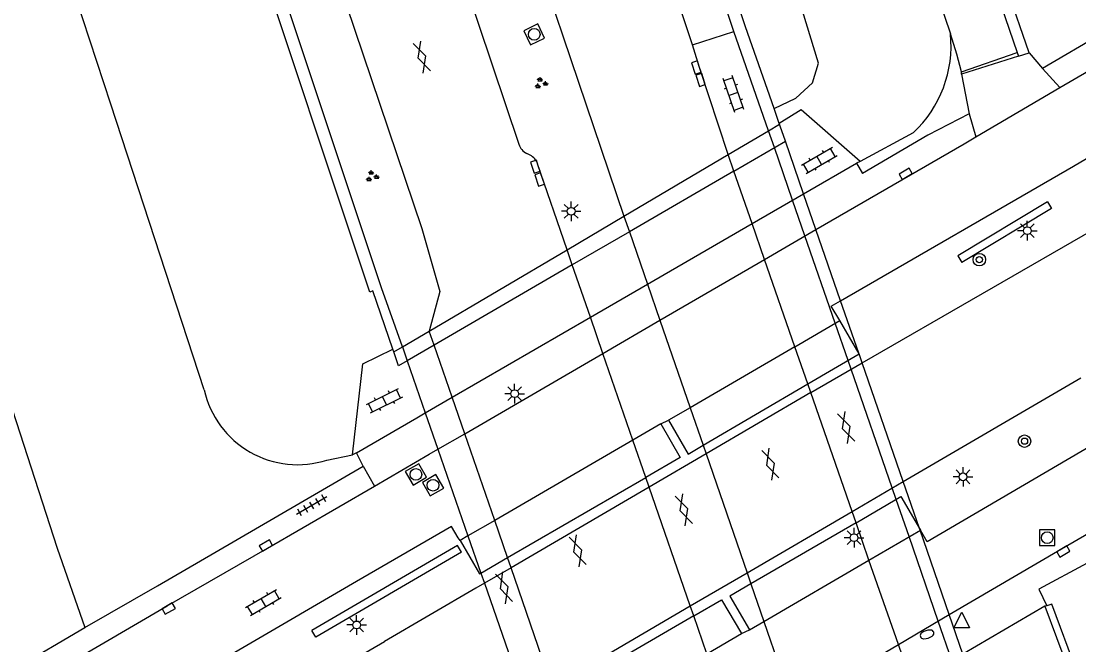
# Model space of a CAD drawing. Extents: x 135999 to 138000, y 396000 to 398501.
# Drawn here: x 136994.3 to 137062.1, y 397982.9 to 398022.8 of the extents above; entities that cross this region are included whole.
import ezdxf

# ---------------------------------------------------------------- set-up
doc = ezdxf.new("R2010")
doc.units = 0
for name, color, linetype in [('gg-afsc-muur', 7, 'Continuous'), ('gg-afsc-muur niveau 01', 7, 'Continuous'), ('gg-bbg-pilaar viaduct of brug', 7, 'Continuous'), ('gg-knt-BGT kruinlijn', 7, 'Continuous'), ('gg-knt-bovenkant onderkant talud', 7, 'Continuous'), ('gg-knt-verharding', 7, 'Continuous'), ('gg-knt-verharding niveau 01', 7, 'Continuous'), ('gg-knt-verharding nz', 7, 'Continuous'), ('gg-kwrk-kunstwerk', 7, 'Continuous'), ('gg-kwrk-kunstwerk niveau 01', 7, 'Continuous'), ('gt-grn-groengrens', 7, 'Continuous'), ('gt-grn-vlakafsluiter', 7, 'Continuous'), ('gt-grn-weggrens revisie', 7, 'Continuous'), ('gt-symb-boom', 7, 'Continuous'), ('gt-symb-brandkraan', 7, 'Continuous'), ('gt-symb-gesloten verharding', 7, 'Continuous'), ('gt-symb-groenvak', 7, 'Continuous'), ('gt-symb-klinker verharding', 7, 'Continuous'), ('gt-symb-kolk', 7, 'Continuous'), ('gt-symb-lichtmast', 7, 'Continuous'), ('gt-symb-rioolschacht', 7, 'Continuous'), ('gt-symb-tegel verharding', 7, 'Continuous'), ('gt-symb-waterafsluiter', 7, 'Continuous')]:
    doc.layers.add(name, color=color, linetype=linetype)

# ---------------------------------------------------------------- blocks, each defined once
blk = doc.blocks.new('gt0-KL1')
at = {"layer": 'gt-symb-klinker verharding'}
for p, q in [((-1.15, 0.3), (1.15, 0.3)), ((-1, -0.3), (-1, 0.3)), ((-0.5, 0.3), (-0.5, 0.45)), ((0, -0.3), (0, 0.3)), ((0.5, 0.3), (0.5, 0.45)), ((1, -0.3), (1, 0.3)), ((-1.15, -0.3), (1.15, -0.3)), ((-0.5, -0.45), (-0.5, -0.3)), ((0.5, -0.45), (0.5, -0.3))]:
    blk.add_line(p, q, dxfattribs=at)
blk = doc.blocks.new('gt0-KOLK')
at = {"layer": 'gt-symb-kolk'}
blk.add_lwpolyline([(0, 0), (0.375, 0), (0.375, 0.4), (-0.375, 0.4), (-0.375, 0), (0, 0)], dxfattribs=at)
blk = doc.blocks.new('gt0-LMAST')
at = {"layer": 'gt-symb-lichtmast'}
for p, q in [((-0.182, 0.173), (-0.447, 0.438)), ((-0.005, 0.246), (-0.005, 0.621)), ((0.172, 0.173), (0.437, 0.438)), ((-0.255, -0.004), (-0.63, -0.004)), ((-0.182, -0.181), (-0.447, -0.446)), ((-0.005, -0.254), (-0.005, -0.629)), ((0.437, -0.446), (0.172, -0.181)), ((0.245, -0.004), (0.62, -0.004))]:
    blk.add_line(p, q, dxfattribs=at)
blk.add_circle((-0.005, -0.004), 0.25, dxfattribs=at)
blk = doc.blocks.new('gt0-BOOM')
at = {"layer": 'gt-symb-boom'}
for radius in [0.4, 0.2]:
    blk.add_circle((0, 0), radius, dxfattribs=at)
blk = doc.blocks.new('gt0-GRVAK')
at = {"layer": 'gt-symb-groenvak'}
for p, q in [((-0.11, 0.189), (-0.228, 0.24)), ((-0.182, 0.153), (0.088, 0.153)), ((-0.091, 0.211), (-0.156, 0.322)), ((-0.047, 0.214), (-0.047, 0.393)), ((-0.004, 0.211), (0.061, 0.322)), ((0.015, 0.189), (0.133, 0.24)), ((0.262, -0.052), (0.197, 0.059)), ((0.305, -0.049), (0.305, 0.13)), ((0.349, -0.052), (0.414, 0.059)), ((-0.245, -0.228), (-0.363, -0.177)), ((-0.318, -0.264), (-0.047, -0.264)), ((-0.226, -0.206), (-0.291, -0.095)), ((-0.183, -0.203), (-0.183, -0.024)), ((-0.139, -0.206), (-0.074, -0.095)), ((-0.12, -0.228), (-0.002, -0.177)), ((0.243, -0.074), (0.125, -0.023)), ((0.17, -0.11), (0.441, -0.11)), ((0.368, -0.074), (0.486, -0.023))]:
    blk.add_line(p, q, dxfattribs=at)
blk = doc.blocks.new('gt0-GESVH1')
at = {"layer": 'gt-symb-gesloten verharding'}
for p, q in [((-0.992, -0.261), (0.008, 0.239)), ((0.008, -0.261), (-0.992, 0.239)), ((0.008, 0.239), (1.008, -0.261)), ((1.008, 0.239), (0.008, -0.261))]:
    blk.add_line(p, q, dxfattribs=at)
blk = doc.blocks.new('gt0-RS')
at = {"layer": 'gt-symb-rioolschacht'}
blk.add_lwpolyline([(-0.5, -0.5), (0.5, -0.5), (0.5, 0.5), (-0.5, 0.5)], close=True, dxfattribs=at)
blk.add_circle((0, 0), 0.375, dxfattribs=at)
blk = doc.blocks.new('gt0-TEG1')
at = {"layer": 'gt-symb-tegel verharding'}
for p, q in [((-1.125, 0), (1.125, 0)), ((-0.9, -0.25), (-0.9, 0.25)), ((-0.45, -0.25), (-0.45, 0.25)), ((0, -0.25), (0, 0.25)), ((0.45, -0.25), (0.45, 0.25)), ((0.9, -0.25), (0.9, 0.25))]:
    blk.add_line(p, q, dxfattribs=at)
blk = doc.blocks.new('gt0-BR')
at = {"layer": 'gt-symb-brandkraan'}
for centre, radius, start, end in [((-0.244, 0), 0.206, 107.56694, 252.43307), ((0.599, -2.664), 3, 106.89205, 107.56694), ((0, -0.691), 0.938, 73.10799, 106.89205), ((-0.599, -2.664), 3, 72.43309, 73.10799), ((0.244, 0), 0.206, 287.56695, 72.43309), ((0.599, 2.664), 3, 252.43307, 253.10797), ((0, 0.691), 0.938, 253.10797, 286.89206), ((-0.599, 2.664), 3, 286.89206, 287.56695)]:
    blk.add_arc(centre, radius, start, end, dxfattribs=at)
blk = doc.blocks.new('gt0-WAFSL')
at = {"layer": 'gt-symb-waterafsluiter'}
for p, q in [((-0.5, -0.333), (0, 0.667)), ((0, 0.667), (0.5, -0.333)), ((0.5, -0.333), (-0.5, -0.333))]:
    blk.add_line(p, q, dxfattribs=at)

msp = doc.modelspace()

# ---------------------------------------------------------------- linework, layer by layer
at = {"layer": 'gg-afsc-muur'}
for p, q in [((137018.148, 398001.651), (137018.087, 398001.828)), ((137059.998, 397985.394), (137059.881, 397985.355)), ((137059.881, 397985.355), (137061.51, 397980.949))]:
    msp.add_line(p, q, dxfattribs=at)
for points in [[(137018.698, 398001.976), (137017.358, 398005.757), (137009.562, 398029.17), (137000.408, 398056.797), (136991.307, 398084.86), (136982.139, 398113.771), (136974.407, 398138.714), (136973.88, 398138.554)], [(137018.087, 398001.828), (137016.793, 398005.556), (137016.604, 398005.489), (137008.808, 398028.902), (136999.654, 398056.529), (136990.553, 398084.592), (136981.385, 398113.503), (136973.642, 398138.482), (136973.88, 398138.554)], [(137061.916, 397981.18), (137060.318, 397985.499), (137059.998, 397985.394)]]:
    msp.add_lwpolyline(points, dxfattribs=at)
at = {"layer": 'gg-afsc-muur niveau 01'}
for p, q in [((137018.698, 398001.976), (137019.005, 398001.091)), ((137019.005, 398001.091), (137020.164, 397997.748)), ((137020.164, 397997.748), (137020.972, 397995.417)), ((137020.972, 397995.417), (137022.899, 397989.862)), ((137022.899, 397989.862), (137023.725, 397987.48)), ((137023.725, 397987.48), (137023.95, 397986.831)), ((137023.95, 397986.831), (137026.59, 397979.219))]:
    msp.add_line(p, q, dxfattribs=at)
at = {"layer": 'gg-bbg-pilaar viaduct of brug'}
for p, q in [((137043.852, 398001.982), (137046.734, 398003.658)), ((137043.852, 398001.982), (137037.136, 397998.075)), ((137037.967, 397995.669), (137044.68, 397999.599)), ((137037.136, 397998.075), (137035.751, 397997.269)), ((137035.269, 397997.043), (137033.469, 397995.999)), ((137033.469, 397995.999), (137024.611, 397990.856)), ((137025.435, 397988.471), (137034.296, 397993.606)), ((137024.611, 397990.856), (137022.899, 397989.862)), ((137047.769, 397990.711), (137041.032, 397986.792)), ((137048.6, 397988.32), (137051.891, 397990.242)), ((137022.899, 397989.862), (137022.404, 397989.574)), ((137023.725, 397987.48), (137025.435, 397988.471)), ((137041.863, 397984.385), (137048.6, 397988.32)), ((137037.364, 397984.733), (137028.503, 397979.599)), ((137040.938, 397983.845), (137041.863, 397984.385)), ((137038.2, 397982.315), (137040.431, 397983.61))]:
    msp.add_line(p, q, dxfattribs=at)
for points in [[(137044.68, 397999.599), (137047.97, 398001.525), (137046.734, 398003.658)], [(137035.269, 397997.043), (137036.494, 397994.88), (137034.296, 397993.606)], [(137035.751, 397997.269), (137037.008, 397995.108), (137037.967, 397995.669)], [(137047.769, 397990.711), (137050.65, 397992.386), (137051.891, 397990.242)], [(137022.404, 397989.574), (137023.63, 397987.425), (137023.725, 397987.48)], [(137041.032, 397986.792), (137039.681, 397986.006), (137040.938, 397983.845)], [(137037.364, 397984.733), (137039.15, 397985.767), (137040.431, 397983.61)]]:
    msp.add_lwpolyline(points, dxfattribs=at)
at = {"layer": 'gg-knt-BGT kruinlijn'}
msp.add_lwpolyline([(137042.513, 398017.246), (137043.905, 398017.902), (137044.985, 398018.886), (137045.368, 398020.142), (137041.191, 398033.79), (137033.229, 398057.542), (137023.374, 398087.566), (137014.614, 398114.847), (137004.819, 398146.408), (136995.842, 398176.078), (136987.222, 398204.66), (136978.993, 398233.198)], dxfattribs=at)
at = {"layer": 'gg-knt-bovenkant onderkant talud'}
for p, q in [((137000, 398017.52), (136964.199, 398127.2)), ((137005.994, 397999.225), (137000, 398017.52)), ((137051.434, 398015.698), (137048.041, 398013.852)), ((137013.855, 397994.721), (137015.501, 397995.048))]:
    msp.add_line(p, q, dxfattribs=at)
for centre, radius, start, end in [((137046.265, 398021.264), 7.597, 312.88283, 5.7393), ((137011.978, 398000.557), 6.13, 192.54687, 287.83158)]:
    msp.add_arc(centre, radius, start, end, dxfattribs=at)
at = {"layer": 'gg-knt-verharding'}
for p, q in [((136984.891, 398024.978), (136996.575, 397989.087)), ((137048.155, 398000.963), (137086.108, 398022.778)), ((137060.823, 398018.595), (137067.85, 398022.663)), ((137037.289, 398021.326), (137039.943, 398022.174)), ((137064.133, 398022.4), (137059.715, 398019.818)), ((137058.106, 398020.828), (137058.181, 398020.608)), ((137058.866, 398020.814), (137059.715, 398019.818)), ((137058.181, 398020.608), (137054.539, 398019.44)), ((137054.539, 398019.44), (137054.531, 398019.599)), ((137054.539, 398019.44), (137055.027, 398016.905)), ((137055.448, 398015.434), (137060.823, 398018.595)), ((137055.027, 398016.905), (137052.375, 398015.53)), ((137052.375, 398015.53), (137048.189, 398013.084)), ((137026.881, 398014.264), (137026.666, 398014.359)), ((137048.041, 398013.852), (137047.797, 398013.744)), ((137029.25, 398008.203), (137027.364, 398013.693)), ((137044.409, 398011.783), (137047.797, 398013.744)), ((137047.797, 398013.744), (137048.189, 398013.084)), ((137050.792, 397993.349), (137062.185, 398000)), ((137015.745, 397995.19), (137019.612, 397997.429)), ((137015.745, 397995.19), (137015.501, 397995.048)), ((137016.18, 397994.326), (137015.745, 397995.19)), ((137016.915, 397993.06), (137020.421, 397995.097)), ((137006.673, 397988.802), (137016.18, 397994.326)), ((137016.18, 397994.326), (137016.915, 397993.06)), ((136996.575, 397989.087), (136998.34, 397983.989)), ((137023.4, 397986.511), (137017.54, 397983.09)), ((137059.881, 397985.355), (137054.623, 397982.285)), ((136982.472, 397974.738), (136998.34, 397983.989)), ((137005.491, 397976.13), (137017.54, 397983.09))]:
    msp.add_line(p, q, dxfattribs=at)
for points in [[(136930.564, 398353.924), (136936.632, 398330.608), (136940.723, 398314.826), (136945.752, 398295.999), (136950.876, 398277.128), (136955.7, 398259.588), (136961.206, 398239.95), (136967.388, 398218.163), (136971.954, 398202.5), (136977.95, 398182.384), (136982.994, 398165.614), (136988.888, 398146.133), (136994.934, 398126.472), (137000.402, 398109.17), (137010.899, 398076.334), (137018.412, 398053.282), (137024.613, 398034.806), (137032.896, 398010.355)], [(136926.306, 398350.503), (136927.728, 398345.002), (136931.063, 398332.445), (136935.99, 398313.683), (136941.052, 398294.741), (136946.24, 398275.688), (136951.096, 398258.05), (136956.635, 398238.323), (136962.076, 398219.301), (136967.456, 398200.765), (136973.263, 398180.879), (136978.222, 398164.292), (136984.317, 398144.314), (136990.118, 398125.661), (136995.872, 398107.33), (137001.901, 398088.415), (137007.93, 398069.768), (137013.804, 398051.847), (137020.132, 398032.901), (137026.153, 398014.96)], [(136920.644, 398341.537), (136921.139, 398340.057), (136928.579, 398311.914), (136936.473, 398282.431), (136943.777, 398255.774), (136952.272, 398225.802), (136960.134, 398198.563), (136966.066, 398178.261), (136971.692, 398159.518), (136977.58, 398140.171), (136985.424, 398115.108), (136994.63, 398086.058), (137003.683, 398058.138), (137012.928, 398030.316), (137019.937, 398009.563), (137021.093, 398005.532), (137020.415, 398002.989)], [(137037.289, 398021.326), (137026.011, 398055.044), (137019.94, 398073.527), (137013.948, 398092.118), (137008.024, 398110.728), (137002.18, 398129.36), (136996.412, 398147.974), (136992.209, 398161.725)], [(137009.675, 398158.724), (137015.767, 398138.842), (137025.552, 398107.804), (137034.6, 398079.904), (137044.377, 398049.983), (137050.655, 398031.36), (137053.823, 398022.024)], [(137048.155, 398051.035), (137047.78, 398050.958), (137058.106, 398020.828)], [(137058.866, 398020.814), (137051.914, 398040.918), (137048.466, 398051.119), (137048.155, 398051.035)], [(137054.531, 398019.599), (137054.222, 398020.739), (137053.823, 398022.024)], [(137039.572, 398014.294), (137037.725, 398019.936), (137037.289, 398021.326)], [(137046.781, 398004.934), (137061.702, 398013.55), (137070.121, 398018.506)], [(137048.041, 398013.852), (137044.255, 398017.171), (137042.849, 398016.284)], [(137045.202, 398009.493), (137054.695, 398014.991), (137055.448, 398015.434)], [(137053.745, 397984.819), (137060.934, 397989.026), (137080.412, 398000.314), (137102.351, 398013.304)], [(137077.873, 398004.495), (137064.558, 397996.641), (137052.336, 397989.486), (137051.891, 397990.242)], [(137015.501, 397995.048), (137016.153, 398000.879), (137018.087, 398001.828)], [(136997.144, 397981.595), (137003.619, 397985.38), (137010.044, 397989.069), (137016.915, 397993.06)], [(137022.278, 397989.746), (137021.834, 397990.458), (137015.753, 397986.95), (137001.18, 397978.433), (136997.636, 397976.402)], [(136998.34, 397983.989), (137002.994, 397986.665), (137006.673, 397988.802)], [(137062.594, 397988.116), (137059.494, 397986.46), (137059.998, 397985.394)]]:
    msp.add_lwpolyline(points, dxfattribs=at)
for centre, radius, start, end in [((137027.17, 398015.309), 1.075, 198.92384, 242.0428), ((137026.414, 398013.379), 1, 18.27562, 62.1791)]:
    msp.add_arc(centre, radius, start, end, dxfattribs=at)
at = {"layer": 'gg-knt-verharding niveau 01'}
for p, q in [((137039.939, 398013.238), (137039.572, 398014.294)), ((137041.109, 398009.872), (137039.939, 398013.238)), ((137032.896, 398010.355), (137033.242, 398009.352)), ((137041.906, 398007.578), (137041.109, 398009.872)), ((137033.242, 398009.352), (137034.403, 398005.991)), ((137029.586, 398007.231), (137029.25, 398008.203)), ((137030.746, 398003.874), (137029.586, 398007.231)), ((137043.852, 398001.982), (137041.906, 398007.578)), ((137034.403, 398005.991), (137035.2, 398003.683)), ((137031.547, 398001.56), (137030.746, 398003.874)), ((137035.2, 398003.683), (137037.136, 397998.075)), ((137020.726, 398002.09), (137020.415, 398002.989)), ((137021.883, 397998.743), (137020.726, 398002.09)), ((137044.68, 397999.599), (137043.852, 398001.982)), ((137033.469, 397995.999), (137031.547, 398001.56)), ((137044.872, 397999.047), (137044.68, 397999.599)), ((137047.517, 397991.437), (137044.872, 397999.047)), ((137022.688, 397996.414), (137021.883, 397998.743)), ((137037.136, 397998.075), (137037.967, 397995.669)), ((137024.611, 397990.856), (137022.688, 397996.414)), ((137034.296, 397993.606), (137033.469, 397995.999)), ((137037.967, 397995.669), (137038.155, 397995.125)), ((137038.155, 397995.125), (137040.785, 397987.507)), ((137034.507, 397992.996), (137034.296, 397993.606)), ((137037.141, 397985.379), (137034.507, 397992.996)), ((137025.435, 397988.471), (137024.611, 397990.856)), ((137047.769, 397990.711), (137047.517, 397991.437)), ((137048.6, 397988.32), (137047.769, 397990.711)), ((137025.657, 397987.829), (137025.435, 397988.471)), ((137050.482, 397982.909), (137048.6, 397988.32)), ((137028.291, 397980.212), (137025.657, 397987.829)), ((137040.785, 397987.507), (137041.032, 397986.792)), ((137041.032, 397986.792), (137041.863, 397984.385)), ((137037.364, 397984.733), (137037.141, 397985.379)), ((137038.2, 397982.315), (137037.364, 397984.733)), ((137041.863, 397984.385), (137043.736, 397978.961)), ((137051.36, 397980.38), (137050.482, 397982.909))]:
    msp.add_line(p, q, dxfattribs=at)
at = {"layer": 'gg-knt-verharding nz'}
for p, q in [((137058.181, 398020.608), (137058.866, 398020.814)), ((137059.715, 398019.818), (137060.823, 398018.595)), ((137055.027, 398016.905), (137055.448, 398015.434)), ((137041.109, 398009.872), (137044.409, 398011.783)), ((137034.403, 398005.991), (137041.109, 398009.872)), ((137041.906, 398007.578), (137045.202, 398009.493)), ((137035.2, 398003.683), (137041.906, 398007.578)), ((137030.746, 398003.874), (137034.403, 398005.991)), ((137021.883, 397998.743), (137030.746, 398003.874)), ((137031.547, 398001.56), (137035.2, 398003.683)), ((137022.688, 397996.414), (137031.547, 398001.56)), ((137044.872, 397999.047), (137048.155, 398000.963)), ((137044.872, 397999.047), (137038.155, 397995.125)), ((137020.164, 397997.748), (137021.883, 397998.743)), ((137019.612, 397997.429), (137020.164, 397997.748)), ((137020.972, 397995.417), (137022.688, 397996.414)), ((137020.421, 397995.097), (137020.972, 397995.417)), ((137038.155, 397995.125), (137034.507, 397992.996)), ((137034.507, 397992.996), (137025.657, 397987.829)), ((137047.517, 397991.437), (137050.792, 397993.349)), ((137040.785, 397987.507), (137047.517, 397991.437)), ((137022.404, 397989.574), (137022.278, 397989.746)), ((137025.657, 397987.829), (137023.95, 397986.831)), ((137037.141, 397985.379), (137040.785, 397987.507)), ((137023.95, 397986.831), (137023.4, 397986.511)), ((137028.291, 397980.212), (137037.141, 397985.379)), ((137050.482, 397982.909), (137053.745, 397984.819)), ((137043.736, 397978.961), (137050.482, 397982.909))]:
    msp.add_line(p, q, dxfattribs=at)
msp.add_lwpolyline([(137046.734, 398003.658), (137046.177, 398004.585), (137046.781, 398004.934)], dxfattribs=at)
at = {"layer": 'gg-kwrk-kunstwerk'}
for p, q in [((137042.164, 398015.824), (137039.943, 398022.174)), ((137042.849, 398016.284), (137042.513, 398017.246)), ((137042.865, 398016.238), (137042.849, 398016.284)), ((137039.939, 398013.238), (137043.241, 398015.154)), ((137039.939, 398013.238), (137033.242, 398009.352)), ((137033.242, 398009.352), (137029.586, 398007.231)), ((137029.586, 398007.231), (137020.726, 398002.09)), ((137018.453, 398000.771), (137018.148, 398001.651)), ((137020.726, 398002.09), (137019.005, 398001.091)), ((137019.005, 398001.091), (137018.453, 398000.771))]:
    msp.add_line(p, q, dxfattribs=at)
for points in [[(137039.943, 398022.174), (137028.8, 398055.819), (137022.669, 398074.493), (137016.703, 398092.895), (137010.875, 398111.114), (137000.136, 398145.633), (137000.738, 398145.82)], [(137042.513, 398017.246), (137040.684, 398022.475), (137029.541, 398056.12), (137023.41, 398074.794), (137017.444, 398093.196), (137011.616, 398111.415), (137000.897, 398145.869), (137000.738, 398145.82)]]:
    msp.add_lwpolyline(points, dxfattribs=at)
at = {"layer": 'gg-kwrk-kunstwerk niveau 01'}
for p, q in [((137042.164, 398015.824), (137042.865, 398016.238)), ((137039.572, 398014.294), (137042.164, 398015.824)), ((137042.537, 398014.746), (137042.164, 398015.824)), ((137043.705, 398011.375), (137042.537, 398014.746)), ((137044.409, 398011.783), (137043.241, 398015.154)), ((137032.896, 398010.355), (137039.572, 398014.294)), ((137044.498, 398009.084), (137043.705, 398011.375)), ((137045.202, 398009.493), (137044.409, 398011.783)), ((137029.25, 398008.203), (137032.896, 398010.355)), ((137046.781, 398004.934), (137045.202, 398009.493)), ((137046.436, 398003.485), (137044.498, 398009.084)), ((137020.415, 398002.989), (137029.25, 398008.203)), ((137047.946, 398001.566), (137046.781, 398004.934)), ((137047.259, 398001.109), (137046.436, 398003.485)), ((137018.698, 398001.976), (137020.415, 398002.989)), ((137018.148, 398001.651), (137018.698, 398001.976)), ((137047.452, 398000.553), (137047.259, 398001.109)), ((137047.962, 398001.52), (137047.946, 398001.566)), ((137048.155, 398000.963), (137047.962, 398001.52)), ((137050.792, 397993.349), (137048.155, 398000.963)), ((137050.089, 397992.938), (137047.452, 398000.553)), ((137050.342, 397992.207), (137050.089, 397992.938)), ((137051.833, 397990.342), (137050.792, 397993.349)), ((137051.169, 397989.82), (137050.342, 397992.207)), ((137051.872, 397990.231), (137051.833, 397990.342)), ((137053.745, 397984.819), (137051.872, 397990.231)), ((137053.043, 397984.408), (137051.169, 397989.82)), ((137054.623, 397982.285), (137053.745, 397984.819)), ((137053.92, 397981.875), (137053.043, 397984.408))]:
    msp.add_line(p, q, dxfattribs=at)
msp.add_lwpolyline([(137043.241, 398015.154), (137042.905, 398016.125), (137042.865, 398016.238)], dxfattribs=at)
at = {"layer": 'gt-grn-groengrens'}
for points in [[(137060.035, 398011.274), (137054.303, 398007.811), (137054.561, 398007.383)], [(137060.035, 398011.274), (137060.293, 398010.846), (137054.561, 398007.383)], [(137022.474, 397988.826), (137022.222, 397989.258), (137012.889, 397983.812)], [(137022.474, 397988.826), (137013.141, 397983.38), (137012.889, 397983.812)]]:
    msp.add_lwpolyline(points, dxfattribs=at)
at = {"layer": 'gt-grn-vlakafsluiter'}
for p, q in [((137035.269, 397997.043), (137035.751, 397997.269)), ((137040.431, 397983.61), (137040.938, 397983.845))]:
    msp.add_line(p, q, dxfattribs=at)
at = {"layer": 'gt-grn-weggrens revisie'}
msp.add_line((137054.531, 398019.599), (137058.106, 398020.828), dxfattribs=at)

# ---------------------------------------------------------------- block references
at = {"layer": 'gt-symb-boom'}
for p in [(137055.672, 398007.566), (137058.57, 397995.933)]:
    msp.add_blockref('gt0-BOOM', p, dxfattribs=at)
at = {"layer": 'gt-symb-brandkraan', "rotation": 17.637715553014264}
msp.add_blockref('gt0-BR', (137052.321, 397983.553), dxfattribs=at)
at = {"layer": 'gt-symb-gesloten verharding', "rotation": 108.05455246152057}
for p in [(137019.931, 398020.529), (137047.128, 397996.801), (137042.274, 397994.444), (137036.723, 397991.529), (137029.922, 397988.892), (137025.204, 397986.533)]:
    msp.add_blockref('gt0-GESVH1', p, dxfattribs=at)
at = {"layer": 'gt-symb-groenvak'}
for p in [(137027.563, 398018.864), (137016.74, 398012.898)]:
    msp.add_blockref('gt0-GRVAK', p, dxfattribs=at)
at = {"layer": 'gt-symb-klinker verharding'}
for p, rotation in [((137039.913, 398018.171), 109.08724450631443), ((137045.415, 398013.926), 30.00072777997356), ((137017.553, 397998.527), 26.15525375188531), ((137009.791, 397985.595), 30.334805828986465)]:
    msp.add_blockref('gt0-KL1', p, dxfattribs=dict(at, rotation=rotation))
at = {"layer": 'gt-symb-kolk'}
for p, rotation in [((137037.725, 398019.936), 108.6705834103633), ((137037.994, 398019.141), 108.00007459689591), ((137027.403, 398013.584), 108.41683444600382), ((137051.051, 398012.891), 29.922486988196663), ((137027.676, 398012.764), 109.03307980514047), ((137010.044, 397989.069), 30.128600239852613), ((137060.957, 397989.039), -149.66519417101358), ((137003.619, 397985.38), -150.1271789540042)]:
    msp.add_blockref('gt0-KOLK', p, dxfattribs=dict(at, rotation=rotation))
at = {"layer": 'gt-symb-lichtmast'}
for p in [(137029.52, 398010.665), (137058.751, 398009.42), (137025.892, 397998.979), (137054.633, 397993.653), (137047.647, 397989.752), (137015.765, 397984.165)]:
    msp.add_blockref('gt0-LMAST', p, dxfattribs=at)
at = {"layer": 'gt-symb-rioolschacht'}
for p, rotation in [((137027.146, 398021.996), 115.59142414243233), ((137019.559, 397993.802), 30.256437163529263), ((137020.659, 397993.11), 30.256437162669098)]:
    msp.add_blockref('gt0-RS', p, dxfattribs=dict(at, rotation=rotation))
msp.add_blockref('gt0-RS', (137060.022, 397989.751), dxfattribs=at)
at = {"layer": 'gt-symb-tegel verharding', "rotation": 30.334805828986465}
msp.add_blockref('gt0-TEG1', (137012.886, 397991.815), dxfattribs=at)
at = {"layer": 'gt-symb-waterafsluiter'}
msp.add_blockref('gt0-WAFSL', (137054.547, 397984.313), dxfattribs=at)

doc.saveas('drawing.dxf')
